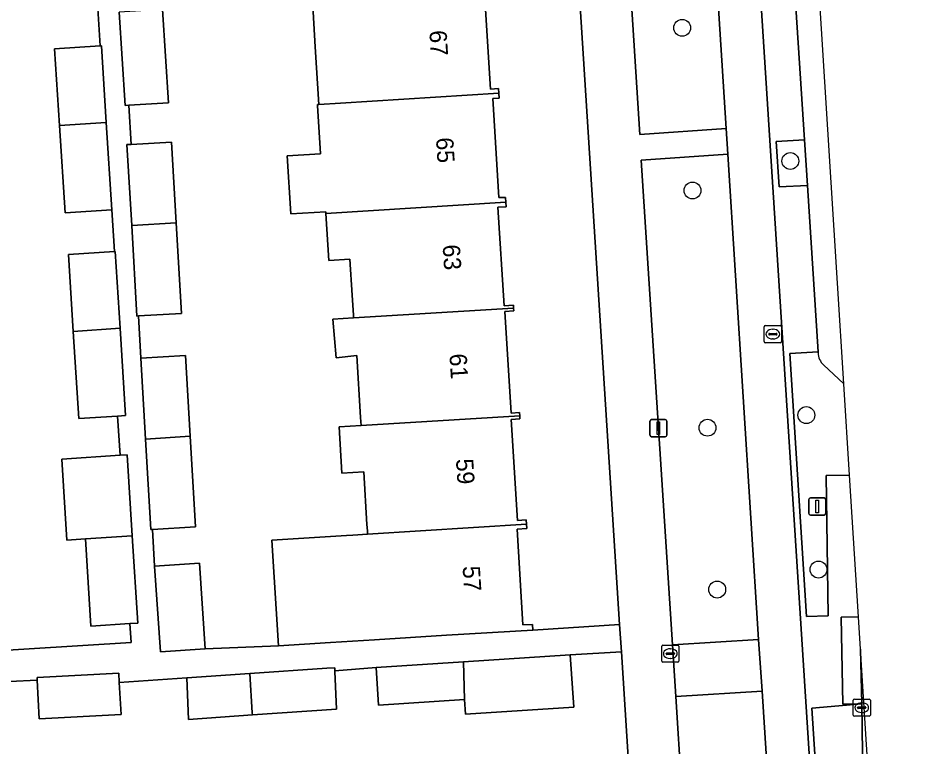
# Model space of a CAD drawing. Extents: x 159680 to 160786, y 387323 to 388340.
# Drawn here: x 160716.2 to 160769.1, y 387815.3 to 387857.5 of the extents above; entities that cross this region are included whole.
import ezdxf

# ---------------------------------------------------------------- set-up
doc = ezdxf.new("R2010")
doc.units = 0
for name, color, linetype in [('IMGEO_Boom', 7, 'Continuous'), ('IMGEO_Erf', 7, 'Continuous'), ('IMGEO_Fietspad_gesloten', 7, 'Continuous'), ('IMGEO_Groenvoorziening', 7, 'Continuous'), ('IMGEO_Kolk', 7, 'Continuous'), ('IMGEO_Lichtmast', 7, 'Continuous'), ('IMGEO_Pand', 7, 'Continuous'), ('IMGEO_Pand_nummerreeks', 7, 'Continuous'), ('IMGEO_Parkeervlak_open', 7, 'Continuous'), ('IMGEO_Rijbaan_lokaal_gesloten', 7, 'Continuous'), ('IMGEO_Rioolput', 7, 'Continuous'), ('IMGEO_Verkeerseiland_open', 7, 'Continuous'), ('IMGEO_Voetpad_open', 7, 'Continuous')]:
    doc.layers.add(name, color=color, linetype=linetype)

msp = doc.modelspace()

# ---------------------------------------------------------------- linework, layer by layer
at = {"layer": 'IMGEO_Boom'}
for centre in [(160754.666, 387856.975), (160760.934, 387849.251), (160755.264, 387847.542), (160761.864, 387834.52), (160756.131, 387833.788), (160762.57, 387825.563), (160756.696, 387824.404)]:
    msp.add_circle(centre, 0.489, dxfattribs=at)
at = {"layer": 'IMGEO_Erf'}
for points in [[(160743.203, 387858.977), (160743.546, 387853.417), (160744.018, 387853.458), (160744.036, 387853.18), (160744.055, 387852.901), (160743.68, 387852.878), (160744.035, 387847.131), (160744.419, 387847.128), (160744.436, 387846.863), (160744.454, 387846.594), (160743.983, 387846.565), (160744.335, 387840.863), (160744.874, 387840.896), (160744.885, 387840.728), (160744.895, 387840.56), (160744.386, 387840.528), (160744.75, 387834.634), (160745.231, 387834.663), (160745.242, 387834.482), (160745.254, 387834.298), (160744.75, 387834.267), (160745.111, 387828.415), (160745.619, 387828.446), (160745.635, 387828.191), (160745.65, 387827.938), (160745.087, 387827.903), (160745.429, 387822.355), (160745.976, 387822.389), (160745.997, 387822.06), (160751.038, 387822.382), (160747.47, 387878.265)], [(160724.537, 387858.028), (160724.882, 387852.631), (160722.578, 387852.483), (160722.711, 387850.214), (160725.051, 387850.351), (160725.325, 387845.67), (160725.632, 387840.415), (160723.133, 387840.269), (160723.276, 387837.819), (160725.857, 387837.97), (160726.13, 387833.292), (160726.438, 387828.034), (160723.951, 387827.889), (160724.075, 387825.766), (160726.677, 387825.941), (160727.012, 387820.962), (160731.252, 387821.15), (160730.874, 387827.274), (160735.203, 387827.543), (160735.572, 387827.566), (160736.42, 387827.619), (160736.408, 387827.815), (160736.386, 387828.168), (160736.197, 387831.237), (160734.937, 387831.159), (160734.772, 387833.83), (160736.044, 387833.909), (160736.016, 387834.378), (160735.793, 387837.977), (160734.605, 387837.848), (160734.409, 387840.076), (160735.607, 387840.151), (160735.597, 387840.305), (160735.525, 387841.47), (160735.396, 387843.554), (160734.178, 387843.479), (160734.01, 387846.212), (160734.004, 387846.312), (160731.975, 387846.187), (160731.767, 387849.545), (160733.685, 387849.663), (160733.512, 387852.463), (160733.509, 387852.523), (160733.595, 387852.529), (160733.386, 387855.865), (160733.219, 387858.569)], [(160710.549, 387820.583), (160722.713, 387821.334), (160722.643, 387822.433), (160720.377, 387822.289), (160720.057, 387827.338), (160718.983, 387827.27), (160718.685, 387831.974), (160722.073, 387832.188), (160721.928, 387834.459), (160719.677, 387834.316), (160719.356, 387839.37), (160719.074, 387843.827), (160721.747, 387843.996), (160721.593, 387846.421), (160718.88, 387846.249), (160718.559, 387851.305), (160718.277, 387855.76), (160720.923, 387855.928), (160720.766, 387858.406)], [(160751.139, 387820.801), (160748.178, 387820.612), (160748.375, 387817.581), (160742.103, 387817.174), (160742.048, 387818.027), (160737.062, 387817.703), (160736.92, 387819.881), (160734.528, 387819.692), (160734.53, 387819.649), (160734.624, 387817.475), (160729.742, 387817.136), (160726.042, 387816.88), (160725.938, 387819.288), (160722.025, 387819.021), (160722.127, 387817.16), (160717.387, 387816.901), (160717.264, 387819.15), (160715.663, 387819.073)], [(160752.485, 387799.714), (160751.139, 387820.801)]]:
    msp.add_lwpolyline(points, dxfattribs=at)
at = {"layer": 'IMGEO_Fietspad_gesloten'}
msp.add_lwpolyline([(160750.441, 387956.226), (160751.615, 387938.296), (160751.696, 387936.789), (160752.868, 387918.806), (160752.979, 387917.287), (160754.085, 387899.733), (160754.184, 387898.221), (160755.352, 387880.209), (160755.454, 387878.722), (160757.206, 387851.135), (160757.306, 387849.638), (160759.096, 387821.518), (160759.292, 387818.515), (160759.953, 387808.276), (160760.085, 387806.222), (160760.511, 387799.621), (160760.627, 387797.624), (160763.093, 387798.562), (160762.589, 387806.299), (160762.403, 387808.981), (160762.333, 387810.073), (160749.302, 388013.176)], dxfattribs=at)
at = {"layer": 'IMGEO_Groenvoorziening'}
for points in [[(160757.206, 387851.135), (160755.454, 387878.722), (160750.453, 387878.354), (160752.204, 387850.786)], [(160761.752, 387850.487), (160760.118, 387850.383), (160760.291, 387847.746), (160761.924, 387847.826)], [(160759.096, 387821.518), (160757.306, 387849.638), (160752.294, 387849.295), (160754.107, 387821.197)], [(160759.292, 387818.515), (160754.299, 387818.2), (160754.958, 387807.766), (160759.953, 387808.276)]]:
    msp.add_lwpolyline(points, close=True, dxfattribs=at)
for points in [[(160762.55, 387838.127), (160762.546, 387838.188), (160760.903, 387838.099), (160761.874, 387822.834), (160763.135, 387822.891), (160763.005, 387831.012), (160764.374, 387831.041)], [(160764.374, 387831.041), (160764.041, 387836.325), (160762.864, 387837.43)], [(160765.074, 387817.785), (160762.174, 387817.533), (160762.661, 387810.087), (160762.333, 387810.073), (160762.403, 387808.981)], [(160765.205, 387809.223), (160765.074, 387817.785)]]:
    msp.add_lwpolyline(points, dxfattribs=at)
msp.add_arc((160763.467, 387838.121), 0.917, 179.6163, 228.8871, dxfattribs=at)
at = {"layer": 'IMGEO_Kolk'}
for p, q in [((160753.475, 387820.263), (160753.475, 387821.115)), ((160753.55, 387821.189), (160754.402, 387821.189)), ((160753.963, 387820.969), (160753.988, 387820.969)), ((160754.476, 387821.115), (160754.476, 387820.263)), ((160753.734, 387820.683), (160753.734, 387820.695)), ((160754.172, 387820.646), (160753.774, 387820.646)), ((160753.777, 387820.732), (160754.175, 387820.732)), ((160754.218, 387820.695), (160754.218, 387820.683)), ((160754.402, 387820.189), (160753.55, 387820.189)), ((160753.986, 387820.409), (160753.961, 387820.409)), ((160764.573, 387817.132), (160764.573, 387817.984)), ((160764.648, 387818.058), (160765.5, 387818.058)), ((160765.061, 387817.838), (160765.086, 387817.838)), ((160765.574, 387817.984), (160765.574, 387817.132)), ((160764.832, 387817.552), (160764.832, 387817.564)), ((160765.27, 387817.515), (160764.872, 387817.515)), ((160764.875, 387817.601), (160765.273, 387817.601)), ((160765.084, 387817.278), (160765.059, 387817.278)), ((160765.316, 387817.564), (160765.316, 387817.552)), ((160765.5, 387817.058), (160764.648, 387817.058))]:
    msp.add_line(p, q, dxfattribs=at)
for points in [[(160753.475, 387820.263), (160753.475, 387821.115)], [(160753.55, 387821.189), (160754.402, 387821.189)], [(160754.476, 387821.115), (160754.476, 387820.263)], [(160754.402, 387820.189), (160753.55, 387820.189)], [(160764.573, 387817.132), (160764.573, 387817.984)], [(160764.648, 387818.058), (160765.5, 387818.058)], [(160765.574, 387817.984), (160765.574, 387817.132)], [(160765.5, 387817.058), (160764.648, 387817.058)]]:
    msp.add_lwpolyline(points, dxfattribs=at)
for centre, radius, start, end in [((160753.552, 387821.113), 0.0765, 91.552, 178.448), ((160753.552, 387821.113), 0.0765, 91.552, 178.448), ((160754.4, 387821.113), 0.0765, 1.552, 88.448), ((160754.4, 387821.113), 0.0765, 1.552, 88.448), ((160753.774, 387820.692), 0.0403, 85.8775, 175.7526), ((160753.771, 387820.682), 0.0366, 178.938, 274.7102), ((160754.175, 387820.689), 0.043, 264.8664, 352.4533), ((160754.179, 387820.694), 0.0386, 1.7309, 96.639), ((160753.552, 387820.265), 0.0765, 181.552, 268.448), ((160753.552, 387820.265), 0.0765, 181.552, 268.448), ((160754.4, 387820.265), 0.0765, 271.552, 358.448), ((160754.4, 387820.265), 0.0765, 271.552, 358.448), ((160764.65, 387817.982), 0.0765, 91.552, 178.448), ((160764.65, 387817.982), 0.0765, 91.552, 178.448), ((160765.498, 387817.982), 0.0765, 1.552, 88.448), ((160765.498, 387817.982), 0.0765, 1.552, 88.448), ((160764.872, 387817.561), 0.0403, 85.8775, 175.7526), ((160764.869, 387817.551), 0.0366, 178.938, 274.7102), ((160765.273, 387817.558), 0.043, 264.8664, 352.4533), ((160765.277, 387817.563), 0.0386, 1.7309, 96.639), ((160764.65, 387817.134), 0.0765, 181.552, 268.448), ((160764.65, 387817.134), 0.0765, 181.552, 268.448), ((160765.498, 387817.134), 0.0765, 271.552, 358.448), ((160765.498, 387817.134), 0.0765, 271.552, 358.448)]:
    msp.add_arc(centre, radius, start, end, dxfattribs=at)
for centre, major_axis, ratio, start_param, end_param in [((160753.962, 387820.689), (-0.387, 0.002), 0.722429, 4.712389, 7.853982), ((160753.987, 387820.689), (-0.39, 0.002), 0.717154, 1.570796, 4.712389), ((160765.06, 387817.558), (-0.387, 0.002), 0.722429, 4.712389, 7.853982), ((160765.085, 387817.558), (-0.39, 0.002), 0.717154, 1.570796, 4.712389)]:
    msp.add_ellipse(centre, major_axis=major_axis, ratio=ratio, start_param=start_param, end_param=end_param, dxfattribs=at)
at = {"layer": 'IMGEO_Lichtmast'}
for p, q in [((160752.888, 387834.261), (160753.678, 387834.261)), ((160753.678, 387834.261), (160752.888, 387834.261)), ((160752.788, 387833.361), (160752.788, 387834.161)), ((160752.788, 387834.161), (160752.788, 387833.361)), ((160753.778, 387834.161), (160753.778, 387833.361)), ((160753.778, 387833.361), (160753.778, 387834.161)), ((160753.678, 387833.261), (160752.888, 387833.261)), ((160752.888, 387833.261), (160753.678, 387833.261)), ((160762.003, 387828.822), (160762.003, 387829.622)), ((160762.003, 387829.622), (160762.003, 387828.822)), ((160762.103, 387829.722), (160762.893, 387829.722)), ((160762.893, 387829.722), (160762.103, 387829.722)), ((160762.993, 387829.622), (160762.993, 387828.822)), ((160762.993, 387828.822), (160762.993, 387829.622)), ((160762.893, 387828.722), (160762.103, 387828.722)), ((160762.103, 387828.722), (160762.893, 387828.722))]:
    msp.add_line(p, q, dxfattribs=at)
for points in [[(160753.208, 387834.136), (160753.358, 387834.136), (160753.358, 387833.386), (160753.208, 387833.386), (160753.208, 387834.136)], [(160762.423, 387829.597), (160762.573, 387829.597), (160762.573, 387828.847), (160762.423, 387828.847), (160762.423, 387829.597)]]:
    msp.add_lwpolyline(points, dxfattribs=at)
for centre, start, end in [((160752.888, 387834.161), 90, 180), ((160752.888, 387834.161), 90, 180), ((160753.678, 387834.161), 0, 90), ((160753.678, 387834.161), 360, 90), ((160752.888, 387833.361), 180, 270), ((160752.888, 387833.361), 180, 270), ((160753.678, 387833.361), 270, 0), ((160753.678, 387833.361), 270, 0), ((160762.103, 387829.622), 90, 180), ((160762.103, 387829.622), 90, 180), ((160762.893, 387829.622), 0, 90), ((160762.893, 387829.622), 360, 90), ((160762.103, 387828.822), 180, 270), ((160762.103, 387828.822), 180, 270), ((160762.893, 387828.822), 270, 0), ((160762.893, 387828.822), 270, 0)]:
    msp.add_arc(centre, 0.1, start, end, dxfattribs=at)
at = {"layer": 'IMGEO_Pand'}
for points in [[(160743.666, 387859.22), (160734.468, 387858.647), (160733.219, 387858.569), (160733.386, 387855.865), (160733.595, 387852.529), (160734.845, 387852.607), (160744.036, 387853.18), (160744.018, 387853.458), (160743.546, 387853.417), (160743.203, 387858.977), (160743.679, 387859.007)], [(160724.537, 387858.028), (160722.024, 387857.871), (160722.37, 387852.47), (160722.578, 387852.483), (160724.882, 387852.631)], [(160720.99, 387855.932), (160720.923, 387855.928), (160718.277, 387855.76), (160718.559, 387851.305), (160721.272, 387851.485)], [(160743.68, 387852.878), (160744.055, 387852.901), (160744.036, 387853.18), (160734.845, 387852.607), (160733.595, 387852.529), (160733.509, 387852.523), (160733.512, 387852.463), (160733.685, 387849.663), (160731.767, 387849.545), (160731.975, 387846.187), (160734.004, 387846.312), (160734.01, 387846.212), (160744.436, 387846.863), (160744.419, 387847.128), (160744.035, 387847.131)], [(160718.88, 387846.249), (160721.593, 387846.421), (160721.272, 387851.485), (160718.559, 387851.305)], [(160725.051, 387850.351), (160722.711, 387850.214), (160722.47, 387850.2), (160722.744, 387845.509), (160725.325, 387845.67)], [(160744.436, 387846.863), (160734.01, 387846.212), (160734.178, 387843.479), (160735.396, 387843.554), (160735.525, 387841.47), (160735.597, 387840.305), (160735.607, 387840.151), (160744.885, 387840.728), (160744.874, 387840.896), (160744.335, 387840.863), (160743.983, 387846.565), (160744.454, 387846.594)], [(160725.325, 387845.67), (160722.744, 387845.509), (160723.05, 387840.264), (160723.133, 387840.269), (160725.632, 387840.415)], [(160721.787, 387843.999), (160721.747, 387843.996), (160719.074, 387843.827), (160719.356, 387839.37), (160722.069, 387839.55)], [(160744.885, 387840.728), (160735.607, 387840.151), (160734.409, 387840.076), (160734.605, 387837.848), (160735.793, 387837.977), (160736.016, 387834.378), (160736.044, 387833.909), (160745.242, 387834.482), (160745.231, 387834.663), (160744.75, 387834.634), (160744.386, 387840.528), (160744.895, 387840.56)], [(160722.069, 387839.55), (160719.356, 387839.37), (160719.677, 387834.316), (160721.928, 387834.459), (160722.39, 387834.488)], [(160725.857, 387837.97), (160723.276, 387837.819), (160723.55, 387833.131), (160726.13, 387833.292)], [(160745.242, 387834.482), (160736.044, 387833.909), (160734.772, 387833.83), (160734.937, 387831.159), (160736.197, 387831.237), (160736.386, 387828.168), (160736.408, 387827.815), (160736.42, 387827.619), (160745.635, 387828.191), (160745.619, 387828.446), (160745.111, 387828.415), (160744.75, 387834.267), (160745.254, 387834.298)], [(160726.13, 387833.292), (160723.55, 387833.131), (160723.856, 387827.883), (160723.951, 387827.889), (160726.438, 387828.034)], [(160722.073, 387832.188), (160718.685, 387831.974), (160718.983, 387827.27), (160720.057, 387827.338), (160722.769, 387827.518), (160722.472, 387832.213)], [(160745.635, 387828.191), (160736.42, 387827.619), (160735.572, 387827.566), (160735.203, 387827.543), (160730.874, 387827.274), (160731.252, 387821.15), (160734.275, 387821.337), (160736.819, 387821.494), (160741.007, 387821.752), (160745.997, 387822.06), (160745.976, 387822.389), (160745.429, 387822.355), (160745.087, 387827.903), (160745.65, 387827.938)], [(160722.769, 387827.518), (160720.057, 387827.338), (160720.377, 387822.289), (160722.643, 387822.433), (160723.09, 387822.461)], [(160724.075, 387825.766), (160724.409, 387820.787), (160727.012, 387820.962), (160726.677, 387825.941)], [(160742.048, 387818.027), (160742.103, 387817.174), (160748.375, 387817.581), (160748.178, 387820.612), (160741.989, 387820.21)], [(160741.989, 387820.21), (160736.92, 387819.881), (160737.062, 387817.703), (160742.048, 387818.027)], [(160722.025, 387819.021), (160721.995, 387819.562), (160717.256, 387819.303), (160717.264, 387819.15), (160717.387, 387816.901), (160722.127, 387817.16)], [(160729.587, 387819.537), (160725.938, 387819.288), (160726.042, 387816.88), (160729.742, 387817.136), (160729.734, 387817.262)], [(160734.528, 387819.692), (160734.52, 387819.873), (160734.054, 387819.841), (160729.587, 387819.537), (160729.734, 387817.262), (160729.742, 387817.136), (160734.624, 387817.475), (160734.53, 387819.649)]]:
    msp.add_lwpolyline(points, close=True, dxfattribs=at)
at = {"layer": 'IMGEO_Parkeervlak_open'}
for points in [[(160764.041, 387836.325), (160757.594, 387938.635), (160753.178, 388007.614), (160752, 388006.237)], [(160751.744, 388005.505), (160751.762, 388005.233), (160752.615, 387992.012), (160752.769, 387989.626), (160753.893, 387972.216), (160754.066, 387969.542), (160755.211, 387951.808), (160755.382, 387949.154), (160756.508, 387931.709), (160756.681, 387929.037), (160757.805, 387911.624), (160757.957, 387909.277), (160759.158, 387890.669), (160759.292, 387888.59), (160760.455, 387870.584), (160760.605, 387868.256), (160761.752, 387850.487), (160761.924, 387847.826), (160762.546, 387838.188), (160762.55, 387838.127)], [(160762.864, 387837.43), (160764.041, 387836.325)]]:
    msp.add_lwpolyline(points, dxfattribs=at)
msp.add_arc((160763.467, 387838.121), 0.917, 179.6163, 228.8871, dxfattribs=at)
at = {"layer": 'IMGEO_Rijbaan_lokaal_gesloten'}
for points in [[(160765.01, 387820.944), (160765.074, 387817.785), (160765.205, 387809.223), (160765.235, 387806.571), (160765.222, 387802.481), (160765.104, 387801.252), (160764.932, 387800.496)], [(160765.42, 387783.883), (160766.481, 387780.835), (160766.624, 387779.648), (160767.037, 387775.753), (160767.254, 387773.691), (160769.134, 387755.833), (160766.964, 387789.936), (160765.01, 387820.944)]]:
    msp.add_lwpolyline(points, dxfattribs=at)
at = {"layer": 'IMGEO_Rioolput'}
for p, q in [((160759.42, 387838.788), (160759.42, 387839.64)), ((160759.495, 387839.714), (160760.347, 387839.714)), ((160759.908, 387839.494), (160759.933, 387839.494)), ((160760.421, 387839.64), (160760.421, 387838.788)), ((160759.679, 387839.208), (160759.679, 387839.22)), ((160760.117, 387839.171), (160759.719, 387839.171)), ((160759.722, 387839.257), (160760.12, 387839.257)), ((160760.163, 387839.22), (160760.163, 387839.208)), ((160760.347, 387838.714), (160759.495, 387838.714)), ((160759.931, 387838.934), (160759.906, 387838.934))]:
    msp.add_line(p, q, dxfattribs=at)
for points in [[(160759.42, 387838.788), (160759.42, 387839.64)], [(160759.495, 387839.714), (160760.347, 387839.714)], [(160760.421, 387839.64), (160760.421, 387838.788)], [(160760.347, 387838.714), (160759.495, 387838.714)]]:
    msp.add_lwpolyline(points, dxfattribs=at)
for centre, radius, start, end in [((160759.497, 387839.638), 0.0765, 91.552, 178.448), ((160759.497, 387839.638), 0.0765, 91.552, 178.448), ((160760.345, 387839.638), 0.0765, 1.552, 88.448), ((160760.345, 387839.638), 0.0765, 1.552, 88.448), ((160759.719, 387839.217), 0.0403, 85.8775, 175.7526), ((160759.716, 387839.207), 0.0366, 178.938, 274.7102), ((160760.12, 387839.214), 0.043, 264.8664, 352.4533), ((160760.124, 387839.219), 0.0386, 1.7309, 96.639), ((160759.497, 387838.79), 0.0765, 181.552, 268.448), ((160759.497, 387838.79), 0.0765, 181.552, 268.448), ((160760.345, 387838.79), 0.0765, 271.552, 358.448), ((160760.345, 387838.79), 0.0765, 271.552, 358.448)]:
    msp.add_arc(centre, radius, start, end, dxfattribs=at)
for centre, major_axis, ratio, start_param, end_param in [((160759.907, 387839.214), (-0.387, 0.002), 0.722429, 4.712389, 7.853982), ((160759.932, 387839.214), (-0.39, 0.002), 0.717154, 1.570796, 4.712389)]:
    msp.add_ellipse(centre, major_axis=major_axis, ratio=ratio, start_param=start_param, end_param=end_param, dxfattribs=at)
at = {"layer": 'IMGEO_Verkeerseiland_open'}
msp.add_lwpolyline([(160764.892, 387822.816), (160764.892, 387822.816), (160763.884, 387822.798), (160763.98, 387817.757), (160765.074, 387817.785), (160765.01, 387820.944)], close=True, dxfattribs=at)
at = {"layer": 'IMGEO_Voetpad_open'}
for points in [[(160740.88, 388036.932), (160737.785, 388036.677), (160737.89, 388028.45), (160738.319, 388021.676), (160738.938, 388011.896), (160739.136, 388008.792), (160739.229, 388007.33), (160742.406, 387957.574), (160742.456, 387956.788), (160742.508, 387955.977), (160744.89, 387918.675), (160744.991, 387917.1), (160747.367, 387879.873), (160747.418, 387879.082), (160747.47, 387878.265), (160751.038, 387822.382), (160751.139, 387820.801), (160752.485, 387799.714), (160752.955, 387793.03), (160756.924, 387793.252)], [(160749.302, 388013.176), (160762.333, 387810.073), (160762.661, 387810.087), (160762.174, 387817.533), (160765.074, 387817.785), (160763.98, 387817.757), (160763.884, 387822.798), (160764.892, 387822.816), (160764.892, 387822.816), (160764.374, 387831.041), (160763.005, 387831.012), (160763.135, 387822.891), (160761.874, 387822.834), (160760.903, 387838.099), (160762.546, 387838.188), (160761.924, 387847.826), (160760.291, 387847.746), (160760.118, 387850.383), (160761.752, 387850.487), (160760.605, 387868.256)], [(160755.437, 387800.194), (160755.082, 387805.812), (160760.085, 387806.222), (160759.953, 387808.276), (160754.958, 387807.766), (160754.299, 387818.2), (160754.107, 387821.197), (160752.294, 387849.295), (160757.306, 387849.638), (160757.206, 387851.135), (160752.204, 387850.786), (160750.453, 387878.354), (160750.358, 387879.849), (160749.21, 387897.89), (160749.202, 387899.341), (160748.169, 387916.897), (160747.945, 387918.367), (160746.748, 387936.49), (160751.696, 387936.789), (160751.615, 387938.296), (160746.679, 387937.933), (160745.516, 387955.96)], [(160720.766, 387858.406), (160720.923, 387855.928), (160720.99, 387855.932), (160721.272, 387851.485), (160721.593, 387846.421), (160721.747, 387843.996), (160721.787, 387843.999), (160722.069, 387839.55), (160722.39, 387834.488), (160721.928, 387834.459), (160722.073, 387832.188), (160722.472, 387832.213), (160722.769, 387827.518), (160723.09, 387822.461), (160722.643, 387822.433), (160722.713, 387821.334), (160710.549, 387820.583)], [(160715.663, 387819.073), (160717.264, 387819.15), (160717.256, 387819.303), (160721.995, 387819.562), (160722.025, 387819.021), (160725.938, 387819.288), (160729.587, 387819.537), (160734.054, 387819.841), (160734.52, 387819.873), (160734.528, 387819.692), (160736.92, 387819.881), (160741.989, 387820.21), (160748.178, 387820.612), (160751.139, 387820.801), (160751.038, 387822.382), (160745.997, 387822.06), (160741.007, 387821.752), (160736.819, 387821.494), (160734.275, 387821.337), (160731.252, 387821.15), (160727.012, 387820.962), (160724.409, 387820.787), (160724.075, 387825.766), (160723.951, 387827.889), (160723.856, 387827.883), (160723.55, 387833.131), (160723.276, 387837.819), (160723.133, 387840.269), (160723.05, 387840.264), (160722.744, 387845.509), (160722.47, 387850.2), (160722.711, 387850.214), (160722.578, 387852.483), (160722.37, 387852.47), (160722.024, 387857.871)]]:
    msp.add_lwpolyline(points, dxfattribs=at)
msp.add_lwpolyline([(160759.096, 387821.518), (160754.107, 387821.197), (160754.299, 387818.2), (160759.292, 387818.515)], close=True, dxfattribs=at)

# ---------------------------------------------------------------- texts
at = {"layer": 'IMGEO_Pand_nummerreeks'}
for s, p in [('67', (160740.001, 387856.802)), ('65', (160740.387, 387850.592)), ('63', (160740.773, 387844.382)), ('61', (160741.166, 387838.059)), ('59', (160741.545, 387831.962)), ('57', (160741.931, 387825.752))]:
    msp.add_text(s, height=1, rotation=273.5579, dxfattribs=at).set_placement(p)

doc.saveas('drawing.dxf')
